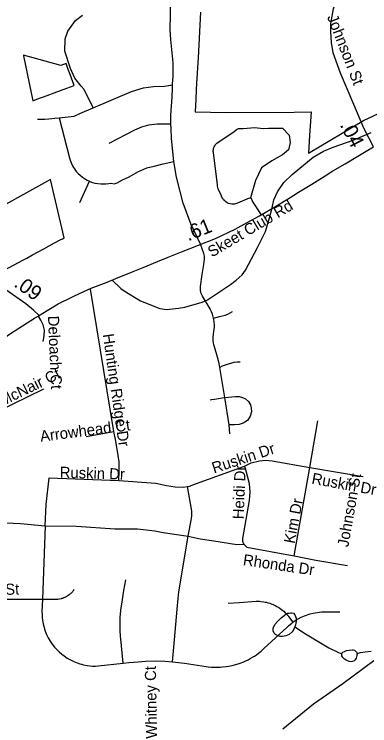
# Model space of a CAD drawing. Extents: x 1662474 to 1856135, y 779280 to 917889.
# Drawn here: x 1695471 to 1698515, y 828890 to 834982 of the extents above; entities that cross this region are included whole.
import ezdxf

# ---------------------------------------------------------------- set-up
doc = ezdxf.new("R2010")
doc.units = 0
for name, color, linetype in [('Exist Boundary Political City Limit New Hole', 7, 'Continuous'), ('Exist Hydrographic Misc Water Feature', 7, 'Continuous'), ('Exist Road Non-System Type 51', 7, 'Continuous'), ('Exist Road Non-System Type 51 Label', 7, 'Continuous'), ('Exist Road Secondary Mileage Hundredths English Label', 7, 'Continuous'), ('Exist Road Secondary Type 41 Attributed', 7, 'Continuous'), ('Exist Road Secondary Type 51 Attributed', 7, 'Continuous'), ('Exist Road Secondary Type 51 Label', 7, 'Continuous'), ('Exist Utilities Electrical Transmission Line', 7, 'Continuous'), ('Map Preparation Boundary City Limit Buffer Line', 7, 'Continuous')]:
    doc.layers.add(name, color=color, linetype=linetype)

msp = doc.modelspace()

# ---------------------------------------------------------------- linework, layer by layer
at = {"layer": 'Exist Boundary Political City Limit New Hole'}
for points in [[(1697064.4, 834999.4), (1697044.4, 834609.4), (1697031.9, 834392.2), (1697031.2, 834379.7), (1697029.1, 834343.7), (1697028.6, 834333.8), (1697029.8, 834333.7), (1697025.1, 834251), (1697020.4, 834146.7), (1697282.6, 834141.7), (1697866.6, 834143.5), (1698014.4, 834145.9), (1698000.6, 833942.8), (1697990.4, 833791.6), (1698461.1, 834071.2), (1698725.2, 834194.1)], [(1695931.5, 834508), (1695916, 834559.5), (1695869.2, 834542.2), (1695548.9, 834632.9), (1695550.4, 834625.9), (1695628.9, 834241.2), (1695663.6, 834254.1), (1695751.5, 834286.6), (1695813.1, 834309.4), (1695866.5, 834329.1), (1695921.5, 834349.4), (1695983.8, 834372.4), (1695949.9, 834466.7), (1695931.5, 834508)], [(1695577.2, 832894.9), (1695628, 832922.2), (1695724.8, 832974.6), (1695816.1, 833024), (1695864, 833049.9), (1695883.4, 833060.4), (1695897.8, 833068.2), (1695779.9, 833568.1), (1695057.9, 833166.4)], [(1695269.8, 832729.6), (1695544.9, 832877.6), (1695577.2, 832894.9)]]:
    msp.add_lwpolyline(points, dxfattribs=at)
at = {"layer": 'Exist Hydrographic Misc Water Feature'}
for points in [[(1696309.4, 832704.8), (1696382.4, 832635.2), (1696412.1, 832614.9), (1696553, 832529.1), (1696718, 832463.4), (1696775.9, 832454), (1696876.1, 832465.2), (1696932.1, 832473.8), (1697080.7, 832516), (1697124.9, 832535.6), (1697264.1, 832629.6), (1697322.8, 832669.4), (1697371.1, 832704.5), (1697421.9, 832749.5), (1697452.2, 832791.6), (1697552.8, 832984), (1697622.7, 833121.2), (1697658.1, 833238.7), (1697679.3, 833324.4), (1697694.2, 833392.2), (1697725.2, 833462.2), (1697780.2, 833541.4), (1697851, 833610.5), (1698031.2, 833757.9), (1698117.7, 833808.7), (1698202.2, 833843.9), (1698373.1, 833903.6), (1698527.8, 833969.4)], [(1697874.6, 829737.6), (1697866.1, 829717.3), (1697851.8, 829695.4), (1697825.3, 829671.3), (1697795.4, 829659.6), (1697767.2, 829654.5), (1697749.1, 829654.8), (1697725.3, 829662.7), (1697708.8, 829672.1), (1697697.6, 829683), (1697687.7, 829703.7), (1697687.9, 829725), (1697702.6, 829757.6), (1697727, 829784.9), (1697757.3, 829814.7), (1697797.7, 829845.8), (1697810.8, 829853), (1697825.8, 829855.2), (1697839.9, 829857.3), (1697847.9, 829857.2), (1697861.8, 829852.8), (1697873.5, 829838.6), (1697885.9, 829812.1), (1697884.9, 829782.5), (1697880.4, 829753.1), (1697874.6, 829737.6)], [(1697874.6, 829737.6), (1697866.1, 829717.3), (1697851.8, 829695.4), (1697825.3, 829671.3), (1697795.4, 829659.6), (1697767.2, 829654.5), (1697749.1, 829654.8), (1697725.3, 829662.7), (1697708.8, 829672.1), (1697697.6, 829683), (1697687.7, 829703.7), (1697687.9, 829725), (1697702.6, 829757.6), (1697727, 829784.9), (1697757.3, 829814.7), (1697797.7, 829845.8), (1697810.8, 829853), (1697839.9, 829857.3), (1697847.9, 829857.2), (1697861.8, 829852.8), (1697873.5, 829838.6), (1697885.9, 829812.1), (1697884.9, 829782.5), (1697880.4, 829753.1), (1697874.6, 829737.6)], [(1697874.6, 829737.6), (1697965.5, 829677.5), (1698166.1, 829556.9), (1698247.6, 829518.3), (1698276.6, 829506.2)], [(1698406.1, 829509.3), (1698405.2, 829503.6), (1698405.2, 829492.2), (1698398.7, 829467.7), (1698390.7, 829453.8), (1698380.5, 829445.8), (1698368.5, 829440.3), (1698356.4, 829438.1), (1698338.4, 829441), (1698314.5, 829451.3), (1698298.8, 829461.5), (1698284.8, 829475.7), (1698277.1, 829489.8), (1698275.2, 829497.2), (1698276.6, 829506.2)], [(1698406.1, 829509.3), (1698405.2, 829492.2), (1698398.7, 829467.7), (1698390.7, 829453.8), (1698380.5, 829445.8), (1698368.5, 829440.3), (1698356.4, 829438.1), (1698338.4, 829441), (1698314.5, 829451.3), (1698298.8, 829461.5), (1698284.8, 829475.7), (1698277.1, 829489.8), (1698275.2, 829497.2), (1698276.6, 829506.2)], [(1698276.6, 829506.2), (1698277.3, 829511.1), (1698280.6, 829516), (1698285.4, 829519.1), (1698299.6, 829527.1), (1698315.6, 829533.3), (1698339.6, 829537), (1698365.7, 829540.5), (1698373.3, 829539.5), (1698383.8, 829536.1), (1698390.3, 829531.8), (1698395.7, 829526), (1698400.3, 829521), (1698405.5, 829513.4), (1698406.1, 829509.3)], [(1698276.6, 829506.2), (1698277.3, 829511.1), (1698280.6, 829516), (1698285.4, 829519.1), (1698299.6, 829527.1), (1698315.6, 829533.3), (1698339.6, 829537), (1698365.7, 829540.5), (1698373.3, 829539.5), (1698383.8, 829536.1), (1698390.3, 829531.8), (1698400.3, 829521), (1698405.5, 829513.4), (1698406.1, 829509.3)], [(1698406.1, 829509.3), (1698436.5, 829516.9), (1698476.7, 829522.7), (1698502.5, 829526.3), (1698526.5, 829527.4)]]:
    msp.add_lwpolyline(points, dxfattribs=at)
at = {"layer": 'Exist Road Non-System Type 51'}
for p, q in [((1696032.4, 833369.1), (1696114.2, 833552.9)), ((1696324.8, 831408.2), (1696122.6, 832629)), ((1697275.1, 831700.4), (1697232.6, 831958.9)), ((1695315.9, 831574.7), (1695723.6, 831774.2)), ((1697310.2, 831467.1), (1697275.1, 831700.4)), ((1697318.1, 831388.4), (1697310.2, 831467.1)), ((1698003.4, 831102.5), (1698071.1, 831500.2)), ((1696087.1, 831365.5), (1696324.8, 831408.2)), ((1697866.9, 830343.8), (1698003.4, 831102.5)), ((1698003.4, 831102.5), (1698457.8, 831023.2)), ((1695735.8, 830603), (1695711.9, 829972.6))]:
    msp.add_line(p, q, dxfattribs=at)
for points in [[(1696826.2, 834378), (1696826.8, 834385.6), (1696832.4, 834449.9), (1696831.5, 834565.8), (1696811.9, 834765.9), (1696806.9, 834848.2), (1696813.1, 835118.8)], [(1696145.4, 834180.2), (1696069.9, 834336.4), (1696044.6, 834367.5), (1695989.2, 834436), (1695953.4, 834517.7), (1695902.9, 834665.2), (1695907.1, 834771.4), (1695930, 834837.1), (1695996.6, 834928.9), (1696053.9, 834973.9)], [(1696145.4, 834180.2), (1696475.9, 834320.6), (1696576.9, 834350.8), (1696662.2, 834362.2), (1696758, 834366.8), (1696826.2, 834378)], [(1696812.4, 834043.7), (1696813.1, 834119), (1696822.4, 834272), (1696824.6, 834350.2), (1696826.2, 834378)], [(1695855.9, 834096.2), (1695984.4, 834110.1), (1696033.1, 834133.2), (1696145.4, 834180.2)], [(1695670.4, 834083.9), (1695700.1, 834083), (1695733.1, 834083.9), (1695767.2, 834085.7), (1695818.4, 834090.9), (1695855.9, 834096.2)], [(1695855.9, 834096.2), (1695943.4, 833752.4), (1695949.1, 833732.4), (1695954.6, 833717.9), (1695960.6, 833703.5), (1695969.9, 833684.9), (1695977.8, 833670.9), (1695986.1, 833658.1), (1695995.6, 833645.2), (1696005, 833633.2), (1696019.1, 833617.7), (1696034.1, 833603.5), (1696054.4, 833587.2), (1696071.4, 833575.4), (1696094, 833562.4), (1696114.2, 833552.9)], [(1696283.2, 833878), (1696504, 833993.5), (1696563.2, 834017.4), (1696623.6, 834034.2), (1696694.5, 834043.4), (1696812.4, 834043.7)], [(1696836.2, 833720.4), (1696833.6, 833747.6), (1696818.4, 833921.1), (1696813.6, 834001.4), (1696812.4, 834043.7)], [(1697588.8, 833265.2), (1697511.6, 833380.9), (1697507.4, 833388.9), (1697504.2, 833397.2), (1697501.6, 833405.9), (1697482.9, 833407.7), (1697382.1, 833363.1), (1697375.4, 833360.8), (1697366.4, 833358.6), (1697357.8, 833356.8), (1697348.1, 833356.2), (1697335.4, 833356.2), (1697321, 833358.4), (1697306.9, 833362.4), (1697295.4, 833368.1), (1697282.6, 833375.4), (1697272.8, 833383.6), (1697263.9, 833392.8), (1697255.9, 833403.2), (1697248.9, 833415.9), (1697245.1, 833424.2), (1697242.2, 833433.4), (1697217.1, 833485.9), (1697213.1, 833497.8), (1697210.8, 833509.2), (1697210, 833521.9), (1697176.1, 833799), (1697175.6, 833806.9), (1697175.6, 833815.6), (1697176.6, 833824), (1697178.2, 833832.4), (1697180.6, 833840.5), (1697183.8, 833848.1), (1697187.9, 833855.8), (1697192.6, 833863.4), (1697198.1, 833870.2), (1697206.9, 833878.9), (1697216.9, 833887), (1697352.5, 833974.7), (1697374.2, 833994.4), (1697392, 834004.4), (1697431.6, 834004.4), (1697532.4, 834012.2), (1697601.4, 834004.4), (1697646.9, 834006.2), (1697769.4, 834006.2), (1697824.6, 833947), (1697834.6, 833883.8), (1697818.8, 833822.5), (1697769.4, 833779.1), (1697676.5, 833725.8), (1697589.6, 833666.5), (1697538.2, 833557.9), (1697494.8, 833409.6)], [(1696114.2, 833552.9), (1696117.4, 833551.2), (1696142, 833542.4), (1696162.2, 833536.9), (1696187.6, 833531.9), (1696213.4, 833528.7), (1696234.1, 833528.7), (1696255.1, 833529), (1696280.9, 833532.4), (1696301.4, 833536.6), (1696325.8, 833530.9), (1696350.9, 833538.4), (1696396.6, 833564.4), (1696454.9, 833591.4), (1696528.9, 833632.1), (1696607.1, 833665.7), (1696669.6, 833680.9), (1696747.5, 833700.9), (1696836.2, 833720.4)], [(1697065.4, 833012.4), (1696983.2, 833186.2), (1696916.6, 833365.4), (1696860.1, 833586.2), (1696836.2, 833720.4)], [(1697178, 832380.2), (1697175.4, 832390.4), (1697168.5, 832413.2), (1697160.6, 832432.9), (1697151.1, 832452.4), (1697147.8, 832459.4), (1697083, 832568.1), (1697077.1, 832579.9), (1697072.8, 832591.8), (1697069.4, 832603.2), (1697066.6, 832615.4), (1697065.4, 832627.4), (1697065.4, 832640), (1697066.4, 832652.4), (1697079.6, 832752.4), (1697093.1, 832838.2), (1697099, 832885.2), (1697099.8, 832897.5), (1697099.2, 832909.6), (1697097.9, 832921.6), (1697095.6, 832933.4), (1697065.4, 833012.4)], [(1697178, 832380.2), (1697229.6, 832392.8), (1697276.6, 832404.4), (1697299.5, 832413.5), (1697340.4, 832435.6)], [(1695719.5, 832179.9), (1695727.9, 832229), (1695728.9, 832276), (1695719.5, 832321.9), (1695698.5, 832362.6), (1695679.1, 832395.9)], [(1697232.6, 831958.9), (1697224.4, 831993), (1697211.6, 832046.6), (1697184.5, 832135), (1697179.6, 832151.9), (1697175.9, 832168.9), (1697173.8, 832186.2), (1697173, 832203.2), (1697173.2, 832216.4), (1697181.1, 832267.6), (1697183, 832283.6), (1697184.5, 832303.5), (1697184.5, 832323.5), (1697183.2, 832346.9), (1697180.6, 832367.1), (1697178, 832380.2)], [(1697405, 832003.9), (1697380.9, 832002.2), (1697351.8, 831999.6), (1697302.6, 831987), (1697250.9, 831967.9), (1697232.6, 831958.9)], [(1697275.1, 831700.4), (1697366.6, 831709.9), (1697397.6, 831708.2), (1697426.2, 831702), (1697452.2, 831688.9), (1697476.6, 831667.1), (1697493.1, 831639.2), (1697501.1, 831609.6), (1697501.6, 831577.6), (1697490.9, 831539.5), (1697467.1, 831503.2), (1697432.6, 831479.7), (1697396.1, 831469.4), (1697360.9, 831467.4), (1697335.4, 831466.9), (1697326.2, 831467.4), (1697310.2, 831467.1)], [(1697147.5, 831679.9), (1697159.6, 831682.2), (1697186.6, 831686.8), (1697220.2, 831692.2), (1697251.5, 831697.5), (1697275.1, 831700.4)], [(1696366.4, 830989.9), (1696368.5, 831071.8), (1696369.6, 831150), (1696352, 831258.2), (1696337.4, 831341.9), (1696324.8, 831408.2)], [(1697443.4, 831112.8), (1697500, 831141.1), (1697570.4, 831157.6), (1697621.2, 831163.7), (1697679, 831159.4), (1698003.4, 831102.5)], [(1696954.6, 830938.5), (1696971.4, 830941.4), (1697032.9, 830962.9), (1697443.4, 831112.8)], [(1697437, 830443.8), (1697428.9, 830467.6), (1697427.9, 830493.4), (1697484.5, 830818.5), (1697490.6, 830889.1), (1697485.9, 830961), (1697451.8, 831092.8), (1697443.4, 831112.8)], [(1695735.8, 830603), (1695745.1, 830785.2), (1695769.4, 831011.7), (1696366.4, 830989.9)], [(1696366.4, 830989.9), (1696642, 830970.5), (1696683, 830965.8), (1696775.4, 830946.4), (1696848.1, 830935.6), (1696917.1, 830932.4), (1696954.6, 830938.5)], [(1696960.1, 830513.2), (1696988.8, 830663.4), (1696991.1, 830686.8), (1696991.6, 830709.6), (1696990.6, 830727.4), (1696988.2, 830745.6), (1696954.6, 830938.5)], [(1695328.9, 830629.6), (1695525, 830620.9), (1695735.8, 830603)], [(1695735.8, 830603), (1696005.1, 830600.2), (1696331.5, 830576), (1696524.9, 830576), (1696601.5, 830568), (1696674, 830559.9), (1696746.5, 830543.9), (1696960.1, 830513.2)], [(1696826.5, 829438.2), (1696842.2, 829625.9), (1696866.1, 829888.9), (1696868, 829919.1), (1696870.6, 829949), (1696873.5, 829979.2), (1696876.9, 830008.6), (1696880.6, 830038.2), (1696885.1, 830068.2), (1696894.8, 830121.4), (1696960.1, 830513.2)], [(1696960.1, 830513.2), (1697062.8, 830491.2), (1697180.4, 830472.9), (1697376.6, 830442.4), (1697437, 830443.8)], [(1697437, 830443.8), (1697463.2, 830419.6), (1697866.9, 830343.8)], [(1697866.9, 830343.8), (1698053.6, 830308), (1698323.4, 830262.9)], [(1696404.8, 829426.7), (1696383.5, 829634), (1696381.4, 829652.9), (1696379.9, 829671.9), (1696378.5, 829691.2), (1696377.5, 829709.6), (1696376.9, 829728.5), (1696376.6, 829747.9), (1696376.6, 829767.4), (1696376.9, 829786.2), (1696377.8, 829805.2), (1696378.8, 829824.1), (1696380.1, 829843.2), (1696383.8, 829881), (1696386.4, 829899.9), (1696391.1, 829931.7), (1696410.2, 830048.8), (1696427.1, 830139.5)], [(1695711.9, 829972.6), (1695758.6, 829973.4), (1695823.9, 829973.1), (1695827.6, 829973.1), (1695844.9, 829974.4), (1695859.1, 829976.5), (1695872.5, 829979.7), (1695876.1, 829980.8), (1695879.4, 829981.8), (1695883, 829982.9), (1695886.1, 829983.9), (1695893, 829986), (1695896.4, 829987.4), (1695899.5, 829988.9), (1695902.6, 829990.2), (1695905.9, 829991.5), (1695909.2, 829993.1), (1695912.1, 829994.4), (1695918.4, 829997.9), (1695924.8, 830001.8), (1695927.6, 830003.1), (1695930.5, 830005.2), (1695933.6, 830007), (1695936.5, 830009.1), (1695939.4, 830010.9), (1695942, 830013), (1695944.9, 830015.1), (1695947.9, 830017.5), (1695950.4, 830019.6), (1695955.9, 830023.8), (1695960.9, 830029), (1695963.6, 830031.4), (1695968.6, 830036.4), (1695973.2, 830041.7), (1695975.4, 830044.5), (1695978, 830047.4), (1695980.1, 830049.8), (1695982.1, 830052.7), (1695984.9, 830056.1)], [(1695199, 829973.9), (1695459.4, 829975.2), (1695711.9, 829972.6)], [(1695711.9, 829972.6), (1695708.4, 829865.2), (1695708.8, 829841.1), (1695710.2, 829817), (1695712.6, 829793.4), (1695715.5, 829777.6), (1695718.6, 829762.1), (1695726.4, 829730.9), (1695731, 829715.9), (1695736.2, 829700.9), (1695748.4, 829671.6), (1695762.2, 829642.4), (1695778.2, 829615.2), (1695796.1, 829588.6), (1695815.5, 829563.7), (1695831.6, 829545.6), (1695854.1, 829523.2), (1695878.2, 829502.2), (1695897.1, 829487.9), (1695923.9, 829470.2), (1695951.5, 829453.8), (1695980.1, 829440.4), (1695994.9, 829434), (1696009.8, 829428), (1696032.4, 829420.7), (1696047.6, 829416.4), (1696063, 829412.5), (1696094.9, 829406.5), (1696117.9, 829403.4), (1696142, 829401.5), (1696165.9, 829400.9), (1696189.9, 829401.8), (1696404.8, 829426.7)], [(1697303.6, 829938.5), (1697395.6, 829946.6), (1697541.8, 829956.1), (1697559.4, 829956.1), (1697571.6, 829955.5), (1697583.8, 829954.8), (1697607.4, 829951.4), (1697619.4, 829949.5), (1697631, 829946.9), (1697642.5, 829943.8), (1697659.9, 829938.5), (1697676.6, 829932.4), (1697687.6, 829928), (1697704.2, 829920.4), (1697719.9, 829912), (1697735.4, 829902.8), (1697745.6, 829896.2), (1697760.1, 829885.5), (1697769.6, 829878.1), (1697778.8, 829870.2), (1697791.9, 829858.2), (1697800.2, 829849.2), (1697812.4, 829836.1), (1697819.9, 829826.9), (1697857.8, 829777.4)], [(1697857.8, 829777.4), (1697877.1, 829790.4), (1697902.6, 829805.7), (1697929.1, 829818.9), (1697957, 829830.6), (1698005.2, 829847.9), (1698030.4, 829854.8), (1698101.6, 829864.8), (1698257.8, 829866.9)], [(1696826.5, 829438.2), (1696928.9, 829425.7), (1696966.9, 829420.7), (1697113.4, 829398.1), (1697130.5, 829395.7), (1697161.4, 829392.6), (1697182.1, 829391.5), (1697213.6, 829391.2), (1697234.6, 829391.8), (1697255.1, 829393.4), (1697286.1, 829396.8), (1697306.6, 829399.7), (1697337, 829406.5), (1697357.2, 829411.2), (1697387.1, 829419.6), (1697406.9, 829426.7), (1697436.2, 829438.2), (1697454.9, 829446.4), (1697473.5, 829455.6), (1697491.9, 829465.2), (1697509.8, 829476), (1697527.6, 829486.8), (1697544.9, 829498.6), (1697561.6, 829510.4), (1697586.1, 829529.9), (1697609.5, 829550.4), (1697805.8, 829732.8), (1697818.6, 829745.4), (1697835.4, 829760.2), (1697847, 829769.2), (1697857.8, 829777.4)], [(1696404.8, 829426.7), (1696453.1, 829431.4), (1696492.6, 829435.4), (1696532.6, 829438.2), (1696594.8, 829442.7), (1696685.1, 829445.1), (1696760.6, 829444.2), (1696826.5, 829438.2)]]:
    msp.add_lwpolyline(points, dxfattribs=at)
at = {"layer": 'Exist Road Secondary Type 41 Attributed'}
msp.add_lwpolyline([(1695682.8, 832403), (1695635.9, 832449.8), (1695569.9, 832502.7), (1695426.8, 832603.9), (1695219.8, 832749.1), (1695019.4, 832868), (1694922.5, 832923), (1694888.1, 832950.5)], dxfattribs=at)
at = {"layer": 'Exist Road Secondary Type 51 Attributed'}
for points in [[(1698546.9, 833846.1), (1698464, 834006.8), (1698377.7, 834208.6), (1698263.4, 834477.3), (1698203.3, 834652.6), (1698186.8, 834739.6), (1698182.6, 834833.1), (1698183.1, 834902.8), (1698205.1, 835029.4), (1698259.9, 835177.4), (1698314.5, 835266.2), (1698398.3, 835375), (1698745.8, 835794.3), (1699181.3, 836280.6), (1699611.4, 836832), (1699900.7, 837138.6), (1700107.7, 837332.9)], [(1695682.8, 832403), (1695700.5, 832413.6), (1695845.9, 832502.1), (1695969.4, 832563.6), (1696034.4, 832592.8), (1696130.4, 832635.5), (1696266.6, 832688.5), (1696340.1, 832718.2), (1696488.8, 832780.2), (1696575.8, 832814.3), (1696696.9, 832864.6), (1696787.7, 832902.8), (1696902.7, 832946.5), (1697193.1, 833063.3), (1697362.4, 833141.2), (1697464.9, 833199.2), (1697571.6, 833257.2), (1697716, 833341.9), (1697823.7, 833407.7), (1697904.3, 833459.2), (1698018.6, 833527.8), (1698132.1, 833598.7), (1698200.4, 833640), (1698304.1, 833700.3), (1698412.2, 833766.3), (1698483.1, 833808.9), (1698546.9, 833846.1)], [(1693968.5, 831249), (1694161.3, 831381.2), (1694358.1, 831513.2), (1694540.7, 831635.6), (1694694.9, 831740.5), (1694849.1, 831843.5), (1694985.1, 831936.8), (1695097.9, 832011.2), (1695167.6, 832057.1), (1695279.1, 832138), (1695430.9, 832241.8), (1695582.7, 832339.8), (1695644.5, 832380), (1695682.8, 832403)]]:
    msp.add_lwpolyline(points, dxfattribs=at)
at = {"layer": 'Exist Utilities Electrical Transmission Line'}
msp.add_lwpolyline([(1697771.4, 828864.8), (1698033.9, 829078), (1698284, 829251.4), (1698550.1, 829448.5)], dxfattribs=at)
at = {"layer": 'Map Preparation Boundary City Limit Buffer Line'}
for points in [[(1697064.4, 834999.4), (1697044.4, 834609.4), (1697031.9, 834392.2), (1697031.2, 834379.7), (1697029.1, 834343.7), (1697028.6, 834333.8), (1697029.8, 834333.7), (1697025.1, 834251), (1697020.4, 834146.7), (1697282.6, 834141.7), (1697866.6, 834143.5), (1698014.4, 834145.9), (1698000.6, 833942.8), (1697990.4, 833791.6), (1698461.1, 834071.2), (1698725.2, 834194.1)], [(1695931.5, 834508), (1695916, 834559.5), (1695869.2, 834542.2), (1695548.9, 834632.9), (1695550.4, 834625.9), (1695628.9, 834241.2), (1695663.6, 834254.1), (1695751.5, 834286.6), (1695813.1, 834309.4), (1695866.5, 834329.1), (1695921.5, 834349.4), (1695983.8, 834372.4), (1695949.9, 834466.7), (1695931.5, 834508)], [(1695577.2, 832894.9), (1695628, 832922.2), (1695724.8, 832974.6), (1695816.1, 833024), (1695864, 833049.9), (1695883.4, 833060.4), (1695897.8, 833068.2), (1695779.9, 833568.1), (1695057.9, 833166.4)], [(1695269.8, 832729.6), (1695544.9, 832877.6), (1695577.2, 832894.9)]]:
    msp.add_lwpolyline(points, dxfattribs=at)

# ---------------------------------------------------------------- texts
at = {"layer": 'Exist Road Non-System Type 51 Label'}
for s, rotation, p in [('Deloach Ct', 272.4353, (1695759.4, 832398.6)), ('Hunting Ridge Dr', 278.21183, (1696228, 832240.3)), ('McNair Ct', 25.94728, (1695368.2, 831624.1)), ('Arrowhead Ct', 7.35642, (1695697.8, 831321.2)), ('Ruskin Dr', 18.25092, (1697181.4, 831049.5)), ('Ruskin Dr', 358.35701, (1695859.3, 831013.6)), ('Heidi Dr', 87.86829, (1697435.8, 830656.7)), ('Ruskin Dr', 349.65623, (1698012.5, 830963.5)), ('Johnson St', 79.91584, (1698330.5, 830415.5)), ('Kim Dr', 79.15426, (1697871.3, 830444.8)), ('Rhonda Dr', 351.60248, (1697425.4, 830266.5)), ('Norse St', 1.16442, (1695019.7, 830003.4)), ('Whitney Ct', 90.97225, (1696694.2, 828780.3))]:
    msp.add_text(s, height=95, rotation=rotation, dxfattribs=at).set_placement(p)
at = {"layer": 'Exist Road Secondary Mileage Hundredths English Label'}
for s, rotation, p in [('.04', 297.28812, (1698256.4, 834034)), ('.61', 21.91182, (1696960.4, 833037.1)), ('.09', 324.7284, (1695460.5, 832656.6))]:
    msp.add_text(s, height=125, rotation=rotation, dxfattribs=at).set_placement(p)
at = {"layer": 'Exist Road Secondary Type 51 Label'}
for s, rotation, p in [('Johnson St', 291.32407, (1698148.1, 834958.9)), ('Skeet Club Rd', 30.75295, (1697163.4, 832898))]:
    msp.add_text(s, height=95, rotation=rotation, dxfattribs=at).set_placement(p)

doc.saveas('drawing.dxf')
